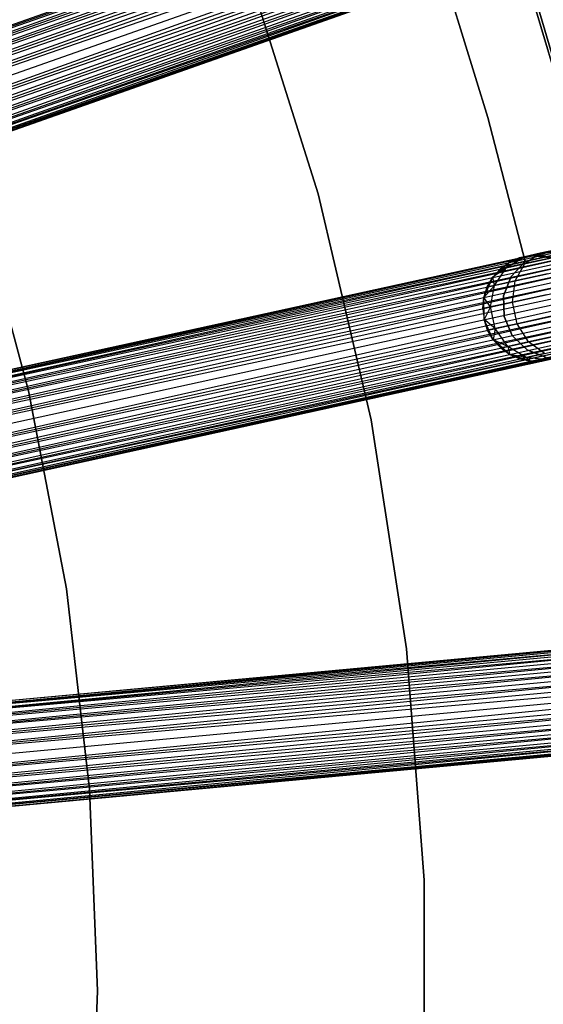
# Model space of a CAD drawing. Extents: x -102 to 102, y -101 to 102.
# Tile 396 of 481: x 49 to 59, y 0 to 18. Entities that reach past the tile are written whole.
import ezdxf

# ---------------------------------------------------------------- set-up
doc = ezdxf.new("R2010")
doc.units = 0
doc.header["$LTSCALE"] = 25.4
doc.layers.get('0').update_dxf_attribs({"linetype": 'CONTINUOUS'})

# ---------------------------------------------------------------- blocks, each defined once
blk = doc.blocks.new('NL2500011659_STL')
at = {"color": 0}
for p, q in [((40.53, 15.205, -8), (75.758, 27.709, -7.809)), ((40.53, 15.205, -8), (75.758, 27.709, -7.809)), ((40.53, 15.205, -7), (75.786, 27.629, -7)), ((40.53, 15.205, -7), (75.786, 27.629, -7)), ((75.827, 27.513, -8.169), (40.53, 15.205, -8)), ((75.827, 27.513, -8.169), (40.53, 15.205, -8)), ((75.786, 27.629, -7), (40.571, 15.089, -6.831)), ((75.786, 27.629, -7), (40.571, 15.089, -6.831)), ((40.571, 15.089, -8.169), (75.827, 27.513, -8.169)), ((40.571, 15.089, -8.169), (75.827, 27.513, -8.169)), ((40.622, 14.943, -8.309), (75.827, 27.513, -8.169)), ((40.622, 14.943, -8.309), (75.827, 27.513, -8.169)), ((40.571, 15.089, -6.831), (75.878, 27.367, -6.691)), ((40.571, 15.089, -6.831), (75.878, 27.367, -6.691)), ((40.622, 14.943, -6.691), (75.878, 27.367, -6.691)), ((40.622, 14.943, -6.691), (75.878, 27.367, -6.691)), ((75.878, 27.367, -6.691), (40.683, 14.772, -6.586)), ((75.878, 27.367, -6.691), (40.683, 14.772, -6.586)), ((75.939, 27.196, -8.414), (40.622, 14.943, -8.309)), ((75.939, 27.196, -8.414), (40.622, 14.943, -8.309)), ((40.683, 14.772, -8.414), (75.939, 27.196, -8.414)), ((40.683, 14.772, -8.414), (75.939, 27.196, -8.414)), ((40.749, 14.585, -8.478), (75.939, 27.196, -8.414)), ((40.749, 14.585, -8.478), (75.939, 27.196, -8.414)), ((40.683, 14.772, -6.586), (76.005, 27.008, -6.522)), ((40.683, 14.772, -6.586), (76.005, 27.008, -6.522)), ((40.749, 14.585, -6.522), (76.005, 27.008, -6.522)), ((40.749, 14.585, -6.522), (76.005, 27.008, -6.522)), ((40.749, 14.585, -8.478), (76.074, 26.812, -8.5)), ((40.749, 14.585, -8.478), (76.074, 26.812, -8.5)), ((40.818, 14.388, -6.5), (76.074, 26.812, -6.5)), ((40.818, 14.388, -6.5), (76.074, 26.812, -6.5)), ((40.818, 14.388, -8.5), (76.074, 26.812, -8.5)), ((40.818, 14.388, -8.5), (76.074, 26.812, -8.5)), ((40.887, 14.192, -8.478), (76.074, 26.812, -8.5)), ((40.887, 14.192, -8.478), (76.074, 26.812, -8.5)), ((40.887, 14.192, -6.522), (76.143, 26.616, -6.522)), ((40.887, 14.192, -6.522), (76.143, 26.616, -6.522)), ((76.143, 26.616, -6.522), (40.953, 14.005, -6.586)), ((76.143, 26.616, -6.522), (40.953, 14.005, -6.586)), ((76.209, 26.429, -8.414), (40.887, 14.192, -8.478)), ((76.209, 26.429, -8.414), (40.887, 14.192, -8.478)), ((40.953, 14.005, -8.414), (76.209, 26.429, -8.414)), ((40.953, 14.005, -8.414), (76.209, 26.429, -8.414)), ((41.013, 13.834, -8.309), (76.209, 26.429, -8.414)), ((41.013, 13.834, -8.309), (76.209, 26.429, -8.414)), ((40.953, 14.005, -6.586), (76.269, 26.258, -6.691)), ((40.953, 14.005, -6.586), (76.269, 26.258, -6.691)), ((41.013, 13.834, -6.691), (76.269, 26.258, -6.691)), ((41.013, 13.834, -6.691), (76.269, 26.258, -6.691)), ((76.269, 26.258, -6.691), (41.065, 13.688, -6.831)), ((76.269, 26.258, -6.691), (41.065, 13.688, -6.831)), ((76.321, 26.111, -8.169), (41.013, 13.834, -8.309)), ((76.321, 26.111, -8.169), (41.013, 13.834, -8.309)), ((41.065, 13.688, -8.169), (76.321, 26.111, -8.169)), ((41.065, 13.688, -8.169), (76.321, 26.111, -8.169)), ((41.065, 13.688, -6.831), (76.362, 25.995, -7)), ((41.065, 13.688, -6.831), (76.362, 25.995, -7)), ((41.106, 13.572, -8), (76.321, 26.111, -8.169)), ((41.106, 13.572, -8), (76.321, 26.111, -8.169)), ((41.106, 13.572, -7), (76.362, 25.995, -7)), ((41.106, 13.572, -7), (76.362, 25.995, -7)), ((76.362, 25.995, -7), (41.134, 13.491, -7.191)), ((76.362, 25.995, -7), (41.134, 13.491, -7.191)), ((76.39, 25.915, -7.809), (41.106, 13.572, -8)), ((76.39, 25.915, -7.809), (41.106, 13.572, -8)), ((41.134, 13.491, -7.809), (76.39, 25.915, -7.809)), ((41.134, 13.491, -7.809), (76.39, 25.915, -7.809)), ((41.134, 13.491, -7.191), (76.404, 25.874, -7.395)), ((41.134, 13.491, -7.191), (76.404, 25.874, -7.395)), ((41.148, 13.45, -7.605), (76.39, 25.915, -7.809)), ((41.148, 13.45, -7.605), (76.39, 25.915, -7.809)), ((76.404, 25.874, -7.395), (41.148, 13.45, -7.605)), ((41.148, 13.45, -7.395), (76.404, 25.874, -7.395)), ((76.404, 25.874, -7.395), (41.148, 13.45, -7.605)), ((41.148, 13.45, -7.395), (76.404, 25.874, -7.395)), ((60.033, 15.347, -316), (58.718, 19.79, -316)), ((58.718, 19.79, -315), (60.033, 15.347, -315)), ((60.033, 15.347, -316), (58.718, 19.79, -316)), ((58.718, 19.79, -315), (60.033, 15.347, -315)), ((58.768, 19.798, -308.5), (60.097, 15.298, -308.5)), ((60.097, 15.298, -318), (58.768, 19.798, -318)), ((60.097, 15.298, -318), (58.768, 19.798, -318)), ((58.768, 19.798, -308.5), (60.097, 15.298, -308.5)), ((54.978, 15.098, -314), (53.66, 19.261, -314)), ((53.66, 19.261, -312), (54.978, 15.098, -312)), ((53.66, 19.261, -312), (54.978, 15.098, -312)), ((54.978, 15.098, -314), (53.66, 19.261, -314)), ((57.346, 19.214, -312), (58.175, 16.536, -312)), ((58.175, 16.536, -314), (57.346, 19.214, -314)), ((58.175, 16.536, -314), (57.346, 19.214, -314)), ((57.346, 19.214, -312), (58.175, 16.536, -312)), ((42.065, 10.237, -7.395), (78.58, 18.234, -7.395)), ((42.065, 10.237, -7.605), (78.58, 18.234, -7.395)), ((42.065, 10.237, -7.605), (78.58, 18.234, -7.395)), ((42.065, 10.237, -7.395), (78.58, 18.234, -7.395)), ((78.589, 18.191, -7.809), (42.065, 10.237, -7.605)), ((78.589, 18.191, -7.809), (42.065, 10.237, -7.605)), ((78.58, 18.234, -7.395), (42.074, 10.194, -7.191)), ((78.58, 18.234, -7.395), (42.074, 10.194, -7.191)), ((42.074, 10.194, -7.809), (78.589, 18.191, -7.809)), ((42.074, 10.194, -7.809), (78.589, 18.191, -7.809)), ((42.092, 10.111, -8), (78.589, 18.191, -7.809)), ((42.092, 10.111, -8), (78.589, 18.191, -7.809)), ((42.074, 10.194, -7.191), (78.608, 18.108, -7)), ((42.074, 10.194, -7.191), (78.608, 18.108, -7)), ((42.092, 10.111, -7), (78.608, 18.108, -7)), ((42.092, 10.111, -7), (78.608, 18.108, -7)), ((78.634, 17.988, -8.169), (42.092, 10.111, -8)), ((78.634, 17.988, -8.169), (42.092, 10.111, -8)), ((78.608, 18.108, -7), (42.118, 9.991, -6.831)), ((78.608, 18.108, -7), (42.118, 9.991, -6.831)), ((42.118, 9.991, -8.169), (78.634, 17.988, -8.169)), ((42.118, 9.991, -8.169), (78.634, 17.988, -8.169)), ((42.152, 9.839, -8.309), (78.634, 17.988, -8.169)), ((42.152, 9.839, -8.309), (78.634, 17.988, -8.169)), ((42.118, 9.991, -6.831), (78.667, 17.836, -6.691)), ((42.118, 9.991, -6.831), (78.667, 17.836, -6.691)), ((42.152, 9.839, -6.691), (78.667, 17.836, -6.691)), ((42.152, 9.839, -6.691), (78.667, 17.836, -6.691)), ((78.667, 17.836, -6.691), (42.19, 9.663, -6.586)), ((78.667, 17.836, -6.691), (42.19, 9.663, -6.586)), ((78.706, 17.66, -8.414), (42.152, 9.839, -8.309)), ((78.706, 17.66, -8.414), (42.152, 9.839, -8.309)), ((42.19, 9.663, -8.414), (78.706, 17.66, -8.414)), ((42.19, 9.663, -8.414), (78.706, 17.66, -8.414)), ((42.233, 9.468, -8.478), (78.706, 17.66, -8.414)), ((42.233, 9.468, -8.478), (78.706, 17.66, -8.414)), ((42.19, 9.663, -6.586), (78.748, 17.465, -6.522)), ((42.19, 9.663, -6.586), (78.748, 17.465, -6.522)), ((42.233, 9.468, -6.522), (78.748, 17.465, -6.522)), ((42.233, 9.468, -6.522), (78.748, 17.465, -6.522)), ((42.233, 9.468, -8.478), (78.793, 17.262, -8.5)), ((42.233, 9.468, -8.478), (78.793, 17.262, -8.5)), ((42.277, 9.265, -6.5), (78.793, 17.262, -6.5)), ((42.277, 9.265, -6.5), (78.793, 17.262, -6.5)), ((42.277, 9.265, -8.5), (78.793, 17.262, -8.5)), ((42.277, 9.265, -8.5), (78.793, 17.262, -8.5)), ((42.322, 9.062, -8.478), (78.793, 17.262, -8.5)), ((42.322, 9.062, -8.478), (78.793, 17.262, -8.5)), ((42.322, 9.062, -6.522), (78.837, 17.059, -6.522)), ((42.322, 9.062, -6.522), (78.837, 17.059, -6.522)), ((78.837, 17.059, -6.522), (42.364, 8.868, -6.586)), ((78.837, 17.059, -6.522), (42.364, 8.868, -6.586)), ((78.88, 16.865, -8.414), (42.322, 9.062, -8.478)), ((78.88, 16.865, -8.414), (42.322, 9.062, -8.478)), ((42.364, 8.868, -8.414), (78.88, 16.865, -8.414)), ((42.364, 8.868, -8.414), (78.88, 16.865, -8.414)), ((42.403, 8.691, -8.309), (78.88, 16.865, -8.414)), ((42.403, 8.691, -8.309), (78.88, 16.865, -8.414)), ((42.364, 8.868, -6.586), (78.919, 16.688, -6.691)), ((42.364, 8.868, -6.586), (78.919, 16.688, -6.691)), ((42.403, 8.691, -6.691), (78.919, 16.688, -6.691)), ((42.403, 8.691, -6.691), (78.919, 16.688, -6.691)), ((78.952, 16.536, -8.169), (42.403, 8.691, -8.309)), ((78.952, 16.536, -8.169), (42.403, 8.691, -8.309)), ((78.919, 16.688, -6.691), (42.436, 8.539, -6.831)), ((78.919, 16.688, -6.691), (42.436, 8.539, -6.831)), ((42.436, 8.539, -8.169), (78.952, 16.536, -8.169)), ((42.436, 8.539, -8.169), (78.952, 16.536, -8.169)), ((42.463, 8.419, -8), (78.952, 16.536, -8.169)), ((42.463, 8.419, -8), (78.952, 16.536, -8.169)), ((58.175, 16.536, -312), (58.175, 16.536, -314)), ((58.175, 16.536, -312), (58.879, 13.823, -312)), ((58.879, 13.823, -314), (58.175, 16.536, -314)), ((58.175, 16.536, -312), (58.175, 16.536, -314)), ((58.879, 13.823, -314), (58.175, 16.536, -314)), ((58.175, 16.536, -312), (58.879, 13.823, -312)), ((42.436, 8.539, -6.831), (78.978, 16.416, -7)), ((42.436, 8.539, -6.831), (78.978, 16.416, -7)), ((42.463, 8.419, -7), (78.978, 16.416, -7)), ((42.463, 8.419, -7), (78.978, 16.416, -7)), ((78.996, 16.333, -7.809), (42.463, 8.419, -8)), ((78.996, 16.333, -7.809), (42.463, 8.419, -8)), ((78.978, 16.416, -7), (42.481, 8.336, -7.191)), ((78.978, 16.416, -7), (42.481, 8.336, -7.191)), ((42.481, 8.336, -7.809), (78.996, 16.333, -7.809)), ((42.481, 8.336, -7.809), (78.996, 16.333, -7.809)), ((42.49, 8.294, -7.605), (78.996, 16.333, -7.809)), ((42.49, 8.294, -7.605), (78.996, 16.333, -7.809)), ((42.481, 8.336, -7.191), (79.006, 16.291, -7.395)), ((42.481, 8.336, -7.191), (79.006, 16.291, -7.395)), ((79.006, 16.291, -7.395), (42.49, 8.294, -7.605)), ((42.49, 8.294, -7.395), (79.006, 16.291, -7.395)), ((79.006, 16.291, -7.395), (42.49, 8.294, -7.605)), ((42.49, 8.294, -7.395), (79.006, 16.291, -7.395)), ((49.52, 11.392, -308.5), (48.53, 15.059, -308.5)), ((48.53, 15.059, -315), (49.52, 11.392, -315)), ((49.52, 11.392, -308.5), (48.53, 15.059, -308.5)), ((48.53, 15.059, -315), (49.52, 11.392, -315)), ((55.973, 10.846, -314), (54.978, 15.098, -314)), ((54.978, 15.098, -312), (55.973, 10.846, -312)), ((54.978, 15.098, -312), (55.973, 10.846, -312)), ((54.978, 15.098, -312), (54.978, 15.098, -314)), ((55.973, 10.846, -314), (54.978, 15.098, -314)), ((54.978, 15.098, -312), (54.978, 15.098, -314)), ((58.525, 13.71, -308.727), (58.865, 13.916, -308.85)), ((58.525, 13.71, -308.727), (58.865, 13.916, -308.85)), ((58.574, 13.808, -314), (58.968, 13.939, -314)), ((58.574, 13.808, -314), (58.968, 13.939, -314)), ((58.865, 13.916, -308.85), (58.574, 13.808, -309.5)), ((58.865, 13.916, -308.85), (58.574, 13.808, -309.5)), ((58.764, 13.894, -309.5), (58.968, 13.939, -314)), ((58.764, 13.894, -309.5), (58.968, 13.939, -314)), ((58.865, 13.916, -308.85), (58.764, 13.894, -309.5)), ((58.865, 13.916, -308.85), (58.764, 13.894, -309.5)), ((59.157, 13.98, -308.263), (58.865, 13.916, -308.85)), ((59.157, 13.98, -308.263), (58.865, 13.916, -308.85)), ((58.865, 13.916, -308.85), (59.258, 13.958, -308.977)), ((58.865, 13.916, -308.85), (59.258, 13.958, -308.977)), ((59.178, 13.94, -309.5), (58.865, 13.916, -308.85)), ((59.178, 13.94, -309.5), (58.865, 13.916, -308.85)), ((58.968, 13.939, -309.5), (58.865, 13.916, -308.85)), ((58.968, 13.939, -309.5), (58.865, 13.916, -308.85)), ((58.872, 13.786, -308.031), (59.157, 13.98, -308.263)), ((58.872, 13.786, -308.031), (59.157, 13.98, -308.263)), ((59.178, 13.94, -309.5), (58.968, 13.939, -309.5)), ((58.968, 13.939, -314), (59.178, 13.94, -309.5)), ((59.178, 13.94, -309.5), (58.968, 13.939, -309.5)), ((58.968, 13.939, -314), (59.178, 13.94, -309.5)), ((58.968, 13.939, -314), (59.382, 13.898, -314)), ((58.968, 13.939, -309.5), (58.968, 13.939, -314)), ((58.968, 13.939, -314), (59.382, 13.898, -314)), ((58.968, 13.939, -309.5), (58.968, 13.939, -314)), ((59.612, 14.08, -307.797), (59.157, 13.98, -308.263)), ((59.612, 14.08, -307.797), (59.157, 13.98, -308.263)), ((59.157, 13.98, -308.263), (59.493, 14.009, -308.506)), ((59.157, 13.98, -308.263), (59.493, 14.009, -308.506)), ((59.178, 13.94, -309.5), (59.258, 13.958, -308.977)), ((59.178, 13.94, -309.5), (59.258, 13.958, -308.977)), ((59.382, 13.898, -309.5), (59.178, 13.94, -309.5)), ((59.178, 13.94, -309.5), (59.382, 13.898, -314)), ((59.178, 13.94, -309.5), (59.382, 13.898, -314)), ((59.382, 13.898, -309.5), (59.178, 13.94, -309.5)), ((58.267, 13.528, -314), (58.574, 13.808, -314)), ((58.267, 13.528, -314), (58.574, 13.808, -314)), ((58.574, 13.808, -309.5), (58.405, 13.684, -309.5)), ((58.405, 13.684, -309.5), (58.574, 13.808, -314)), ((58.405, 13.684, -309.5), (58.574, 13.808, -314)), ((58.574, 13.808, -309.5), (58.405, 13.684, -309.5)), ((58.525, 13.71, -308.727), (58.574, 13.808, -309.5)), ((58.525, 13.71, -308.727), (58.574, 13.808, -309.5)), ((58.872, 13.786, -308.031), (58.525, 13.71, -308.727)), ((58.872, 13.786, -308.031), (58.525, 13.71, -308.727)), ((58.764, 13.894, -309.5), (58.574, 13.808, -309.5)), ((58.574, 13.808, -314), (58.764, 13.894, -309.5)), ((58.764, 13.894, -309.5), (58.574, 13.808, -309.5)), ((58.574, 13.808, -314), (58.764, 13.894, -309.5)), ((58.574, 13.808, -309.5), (58.574, 13.808, -314)), ((58.574, 13.808, -309.5), (58.574, 13.808, -314)), ((58.879, 13.823, -312), (58.611, 13.542, -312)), ((58.611, 13.542, -314), (58.879, 13.823, -314)), ((58.611, 13.542, -314), (58.879, 13.823, -314)), ((58.879, 13.823, -312), (58.611, 13.542, -312)), ((58.687, 13.461, -307.849), (58.872, 13.786, -308.031)), ((58.687, 13.461, -307.849), (58.872, 13.786, -308.031)), ((59.412, 13.904, -307.477), (58.872, 13.786, -308.031)), ((59.412, 13.904, -307.477), (58.872, 13.786, -308.031)), ((58.879, 13.823, -312), (58.879, 13.823, -314)), ((58.879, 13.823, -312), (58.879, 13.823, -314)), ((58.525, 13.71, -308.727), (58.267, 13.528, -309.5)), ((58.525, 13.71, -308.727), (58.267, 13.528, -309.5)), ((58.405, 13.684, -309.5), (58.267, 13.528, -309.5)), ((58.267, 13.528, -314), (58.405, 13.684, -309.5)), ((58.405, 13.684, -309.5), (58.267, 13.528, -309.5)), ((58.267, 13.528, -314), (58.405, 13.684, -309.5)), ((58.297, 13.375, -308.632), (58.525, 13.71, -308.727)), ((58.297, 13.375, -308.632), (58.525, 13.71, -308.727)), ((58.525, 13.71, -308.727), (58.405, 13.684, -309.5)), ((58.525, 13.71, -308.727), (58.405, 13.684, -309.5)), ((58.611, 13.542, -312), (58.47, 13.18, -312)), ((58.47, 13.18, -314), (58.611, 13.542, -314)), ((58.47, 13.18, -314), (58.611, 13.542, -314)), ((58.611, 13.542, -312), (58.47, 13.18, -312)), ((58.611, 13.542, -312), (58.611, 13.542, -314)), ((58.611, 13.542, -312), (58.611, 13.542, -314)), ((59.294, 13.594, -307.227), (58.687, 13.461, -307.849)), ((59.294, 13.594, -307.227), (58.687, 13.461, -307.849)), ((58.1, 13.147, -314), (58.267, 13.528, -314)), ((58.1, 13.147, -314), (58.267, 13.528, -314)), ((58.297, 13.375, -308.632), (58.1, 13.147, -309.5)), ((58.297, 13.375, -308.632), (58.1, 13.147, -309.5)), ((58.267, 13.528, -309.5), (58.163, 13.346, -309.5)), ((58.163, 13.346, -309.5), (58.267, 13.528, -314)), ((58.163, 13.346, -309.5), (58.267, 13.528, -314)), ((58.267, 13.528, -309.5), (58.163, 13.346, -309.5)), ((58.297, 13.375, -308.632), (58.163, 13.346, -309.5)), ((58.297, 13.375, -308.632), (58.163, 13.346, -309.5)), ((58.222, 12.97, -308.58), (58.297, 13.375, -308.632)), ((58.222, 12.97, -308.58), (58.297, 13.375, -308.632)), ((58.297, 13.375, -308.632), (58.267, 13.528, -309.5)), ((58.297, 13.375, -308.632), (58.267, 13.528, -309.5)), ((58.267, 13.528, -309.5), (58.267, 13.528, -314)), ((58.267, 13.528, -309.5), (58.267, 13.528, -314)), ((58.687, 13.461, -307.849), (58.297, 13.375, -308.632)), ((58.687, 13.461, -307.849), (58.297, 13.375, -308.632)), ((58.635, 13.06, -307.749), (58.687, 13.461, -307.849)), ((58.635, 13.06, -307.749), (58.687, 13.461, -307.849)), ((58.163, 13.346, -309.5), (58.1, 13.147, -309.5)), ((58.1, 13.147, -314), (58.163, 13.346, -309.5)), ((58.163, 13.346, -309.5), (58.1, 13.147, -309.5)), ((58.1, 13.147, -314), (58.163, 13.346, -309.5)), ((58.47, 13.18, -312), (58.47, 13.18, -314)), ((58.47, 13.18, -312), (58.47, 13.18, -314)), ((58.47, 13.18, -312), (58.478, 12.791, -312)), ((58.478, 12.791, -314), (58.47, 13.18, -314)), ((58.478, 12.791, -314), (58.47, 13.18, -314)), ((58.47, 13.18, -312), (58.478, 12.791, -312)), ((59.278, 13.201, -307.091), (58.635, 13.06, -307.749)), ((59.278, 13.201, -307.091), (58.635, 13.06, -307.749)), ((58.1, 13.147, -309.5), (58.079, 12.939, -309.5)), ((58.079, 12.939, -309.5), (58.1, 13.147, -314)), ((58.079, 12.939, -309.5), (58.1, 13.147, -314)), ((58.1, 13.147, -309.5), (58.079, 12.939, -309.5)), ((58.102, 12.731, -314), (58.1, 13.147, -314)), ((58.222, 12.97, -308.58), (58.1, 13.147, -309.5)), ((58.222, 12.97, -308.58), (58.1, 13.147, -309.5)), ((58.102, 12.731, -314), (58.1, 13.147, -314)), ((58.1, 13.147, -309.5), (58.1, 13.147, -314)), ((58.1, 13.147, -309.5), (58.1, 13.147, -314)), ((58.635, 13.06, -307.749), (58.222, 12.97, -308.58)), ((58.635, 13.06, -307.749), (58.222, 12.97, -308.58)), ((58.724, 12.654, -307.749), (58.635, 13.06, -307.749)), ((58.724, 12.654, -307.749), (58.635, 13.06, -307.749)), ((58.222, 12.97, -308.58), (58.079, 12.939, -309.5)), ((58.222, 12.97, -308.58), (58.079, 12.939, -309.5)), ((58.079, 12.939, -309.5), (58.102, 12.731, -309.5)), ((58.079, 12.939, -309.5), (58.102, 12.731, -309.5)), ((58.079, 12.939, -309.5), (58.102, 12.731, -314)), ((58.079, 12.939, -309.5), (58.102, 12.731, -314)), ((58.222, 12.97, -308.58), (58.102, 12.731, -309.5)), ((58.222, 12.97, -308.58), (58.102, 12.731, -309.5)), ((58.311, 12.564, -308.58), (58.222, 12.97, -308.58)), ((58.311, 12.564, -308.58), (58.222, 12.97, -308.58)), ((59.367, 12.795, -307.091), (58.724, 12.654, -307.749)), ((59.367, 12.795, -307.091), (58.724, 12.654, -307.749)), ((58.274, 12.352, -314), (58.102, 12.731, -314)), ((58.311, 12.564, -308.58), (58.102, 12.731, -309.5)), ((58.102, 12.731, -309.5), (58.168, 12.532, -309.5)), ((58.311, 12.564, -308.58), (58.102, 12.731, -309.5)), ((58.274, 12.352, -314), (58.102, 12.731, -314)), ((58.168, 12.532, -309.5), (58.102, 12.731, -314)), ((58.102, 12.731, -309.5), (58.168, 12.532, -309.5)), ((58.102, 12.731, -309.5), (58.102, 12.731, -314)), ((58.168, 12.532, -309.5), (58.102, 12.731, -314)), ((58.102, 12.731, -309.5), (58.102, 12.731, -314)), ((58.724, 12.654, -307.749), (58.311, 12.564, -308.58)), ((58.724, 12.654, -307.749), (58.311, 12.564, -308.58)), ((58.478, 12.791, -312), (58.478, 12.791, -314)), ((58.478, 12.791, -312), (58.478, 12.791, -314)), ((58.478, 12.791, -312), (58.633, 12.435, -312)), ((58.633, 12.435, -314), (58.478, 12.791, -314)), ((58.633, 12.435, -314), (58.478, 12.791, -314)), ((58.478, 12.791, -312), (58.633, 12.435, -312)), ((58.939, 12.312, -307.849), (58.724, 12.654, -307.749)), ((58.939, 12.312, -307.849), (58.724, 12.654, -307.749)), ((58.311, 12.564, -308.58), (58.168, 12.532, -309.5)), ((58.311, 12.564, -308.58), (58.168, 12.532, -309.5)), ((58.168, 12.532, -309.5), (58.274, 12.352, -309.5)), ((58.274, 12.352, -314), (58.168, 12.532, -309.5)), ((58.168, 12.532, -309.5), (58.274, 12.352, -309.5)), ((58.274, 12.352, -314), (58.168, 12.532, -309.5)), ((58.311, 12.564, -308.58), (58.274, 12.352, -309.5)), ((58.311, 12.564, -308.58), (58.274, 12.352, -309.5)), ((58.549, 12.227, -308.632), (58.311, 12.564, -308.58)), ((58.549, 12.227, -308.632), (58.311, 12.564, -308.58)), ((58.633, 12.435, -312), (58.633, 12.435, -314)), ((58.633, 12.435, -312), (58.633, 12.435, -314)), ((58.633, 12.435, -312), (58.912, 12.165, -312)), ((58.912, 12.165, -314), (58.633, 12.435, -314)), ((58.912, 12.165, -314), (58.633, 12.435, -314)), ((58.633, 12.435, -312), (58.912, 12.165, -312)), ((59.546, 12.445, -307.227), (58.939, 12.312, -307.849)), ((59.546, 12.445, -307.227), (58.939, 12.312, -307.849)), ((58.584, 12.076, -314), (58.274, 12.352, -314)), ((58.549, 12.227, -308.632), (58.274, 12.352, -309.5)), ((58.274, 12.352, -309.5), (58.415, 12.198, -309.5)), ((58.549, 12.227, -308.632), (58.274, 12.352, -309.5)), ((58.415, 12.198, -309.5), (58.274, 12.352, -314)), ((58.584, 12.076, -314), (58.274, 12.352, -314)), ((58.415, 12.198, -309.5), (58.274, 12.352, -314)), ((58.274, 12.352, -309.5), (58.415, 12.198, -309.5)), ((58.274, 12.352, -309.5), (58.274, 12.352, -314)), ((58.274, 12.352, -309.5), (58.274, 12.352, -314)), ((58.939, 12.312, -307.849), (58.549, 12.227, -308.632)), ((58.939, 12.312, -307.849), (58.549, 12.227, -308.632)), ((59.242, 12.094, -308.031), (58.939, 12.312, -307.849)), ((59.242, 12.094, -308.031), (58.939, 12.312, -307.849)), ((58.549, 12.227, -308.632), (58.415, 12.198, -309.5)), ((58.549, 12.227, -308.632), (58.415, 12.198, -309.5)), ((58.415, 12.198, -309.5), (58.584, 12.076, -309.5)), ((58.584, 12.076, -314), (58.415, 12.198, -309.5)), ((58.415, 12.198, -309.5), (58.584, 12.076, -309.5)), ((58.584, 12.076, -314), (58.415, 12.198, -309.5)), ((58.896, 12.018, -308.727), (58.549, 12.227, -308.632)), ((58.549, 12.227, -308.632), (58.584, 12.076, -309.5)), ((58.549, 12.227, -308.632), (58.584, 12.076, -309.5)), ((58.896, 12.018, -308.727), (58.549, 12.227, -308.632)), ((58.981, 11.95, -314), (58.584, 12.076, -314)), ((58.896, 12.018, -308.727), (58.584, 12.076, -309.5)), ((58.584, 12.076, -309.5), (58.776, 11.992, -309.5)), ((58.896, 12.018, -308.727), (58.584, 12.076, -309.5)), ((58.776, 11.992, -309.5), (58.584, 12.076, -314)), ((58.981, 11.95, -314), (58.584, 12.076, -314)), ((58.776, 11.992, -309.5), (58.584, 12.076, -314)), ((58.584, 12.076, -309.5), (58.776, 11.992, -309.5)), ((58.584, 12.076, -309.5), (58.584, 12.076, -314)), ((58.584, 12.076, -309.5), (58.584, 12.076, -314)), ((59.242, 12.094, -308.031), (58.896, 12.018, -308.727)), ((59.242, 12.094, -308.031), (58.896, 12.018, -308.727)), ((58.912, 12.165, -312), (58.912, 12.165, -314)), ((58.912, 12.165, -312), (58.912, 12.165, -314)), ((58.912, 12.165, -312), (59.273, 12.021, -312)), ((59.273, 12.021, -314), (58.912, 12.165, -314)), ((59.273, 12.021, -314), (58.912, 12.165, -314)), ((58.912, 12.165, -312), (59.273, 12.021, -312)), ((58.896, 12.018, -308.727), (58.776, 11.992, -309.5)), ((58.896, 12.018, -308.727), (58.776, 11.992, -309.5)), ((58.776, 11.992, -309.5), (58.981, 11.95, -309.5)), ((58.981, 11.95, -314), (58.776, 11.992, -309.5)), ((58.776, 11.992, -309.5), (58.981, 11.95, -309.5)), ((58.981, 11.95, -314), (58.776, 11.992, -309.5)), ((59.29, 11.973, -308.85), (58.896, 12.018, -308.727)), ((58.896, 12.018, -308.727), (58.981, 11.95, -309.5)), ((58.896, 12.018, -308.727), (58.981, 11.95, -309.5)), ((59.29, 11.973, -308.85), (58.896, 12.018, -308.727)), ((59.394, 11.996, -314), (58.981, 11.95, -314)), ((59.394, 11.996, -314), (58.981, 11.95, -314)), ((59.29, 11.973, -308.85), (58.981, 11.95, -309.5)), ((59.29, 11.973, -308.85), (58.981, 11.95, -309.5)), ((58.981, 11.95, -309.5), (59.19, 11.951, -309.5)), ((59.19, 11.951, -309.5), (58.981, 11.95, -314)), ((59.19, 11.951, -309.5), (58.981, 11.95, -314)), ((58.981, 11.95, -309.5), (59.19, 11.951, -309.5)), ((58.981, 11.95, -309.5), (58.981, 11.95, -314)), ((58.981, 11.95, -309.5), (58.981, 11.95, -314)), ((59.394, 11.996, -314), (59.19, 11.951, -309.5)), ((59.394, 11.996, -314), (59.19, 11.951, -309.5)), ((59.29, 11.973, -308.85), (59.19, 11.951, -309.5)), ((59.29, 11.973, -308.85), (59.19, 11.951, -309.5)), ((50.234, 7.66, -308.5), (49.52, 11.392, -308.5)), ((49.52, 11.392, -315), (50.234, 7.66, -315)), ((49.52, 11.392, -308.5), (49.52, 11.392, -315)), ((50.234, 7.66, -308.5), (49.52, 11.392, -308.5)), ((49.52, 11.392, -315), (50.234, 7.66, -315)), ((49.52, 11.392, -308.5), (49.52, 11.392, -315)), ((56.639, 6.531, -314), (55.973, 10.846, -314)), ((55.973, 10.846, -312), (56.639, 6.531, -312)), ((55.973, 10.846, -312), (56.639, 6.531, -312)), ((55.973, 10.846, -312), (55.973, 10.846, -314)), ((56.639, 6.531, -314), (55.973, 10.846, -314)), ((55.973, 10.846, -312), (55.973, 10.846, -314)), ((43.005, 4.992, -7.395), (80.226, 8.441, -7.395)), ((43.005, 4.992, -7.605), (80.226, 8.441, -7.395)), ((43.005, 4.992, -7.605), (80.226, 8.441, -7.395)), ((43.005, 4.992, -7.395), (80.226, 8.441, -7.395)), ((80.23, 8.398, -7.809), (43.005, 4.992, -7.605)), ((80.23, 8.398, -7.809), (43.005, 4.992, -7.605)), ((80.226, 8.441, -7.395), (43.009, 4.948, -7.191)), ((80.226, 8.441, -7.395), (43.009, 4.948, -7.191)), ((43.009, 4.948, -7.809), (80.23, 8.398, -7.809)), ((43.009, 4.948, -7.809), (80.23, 8.398, -7.809)), ((43.016, 4.864, -8), (80.23, 8.398, -7.809)), ((43.016, 4.864, -8), (80.23, 8.398, -7.809)), ((43.009, 4.948, -7.191), (80.238, 8.313, -7)), ((43.009, 4.948, -7.191), (80.238, 8.313, -7)), ((43.016, 4.864, -7), (80.238, 8.313, -7)), ((43.016, 4.864, -7), (80.238, 8.313, -7)), ((80.249, 8.19, -8.169), (43.016, 4.864, -8)), ((80.249, 8.19, -8.169), (43.016, 4.864, -8)), ((80.238, 8.313, -7), (43.028, 4.741, -6.831)), ((80.238, 8.313, -7), (43.028, 4.741, -6.831)), ((43.028, 4.741, -8.169), (80.249, 8.19, -8.169)), ((43.028, 4.741, -8.169), (80.249, 8.19, -8.169)), ((43.042, 4.587, -8.309), (80.249, 8.19, -8.169)), ((43.042, 4.587, -8.309), (80.249, 8.19, -8.169)), ((43.028, 4.741, -6.831), (80.264, 8.036, -6.691)), ((43.028, 4.741, -6.831), (80.264, 8.036, -6.691)), ((43.042, 4.587, -6.691), (80.264, 8.036, -6.691)), ((43.042, 4.587, -6.691), (80.264, 8.036, -6.691)), ((80.264, 8.036, -6.691), (43.059, 4.406, -6.586)), ((80.264, 8.036, -6.691), (43.059, 4.406, -6.586)), ((80.28, 7.856, -8.414), (43.042, 4.587, -8.309)), ((80.28, 7.856, -8.414), (43.042, 4.587, -8.309)), ((43.059, 4.406, -8.414), (80.28, 7.856, -8.414)), ((43.059, 4.406, -8.414), (80.28, 7.856, -8.414)), ((43.077, 4.208, -8.478), (80.28, 7.856, -8.414)), ((43.077, 4.208, -8.478), (80.28, 7.856, -8.414)), ((43.059, 4.406, -6.586), (80.299, 7.658, -6.522)), ((43.059, 4.406, -6.586), (80.299, 7.658, -6.522)), ((43.077, 4.208, -6.522), (80.299, 7.658, -6.522)), ((43.077, 4.208, -6.522), (80.299, 7.658, -6.522)), ((50.666, 3.886, -308.5), (50.234, 7.66, -308.5)), ((50.234, 7.66, -315), (50.666, 3.886, -315)), ((50.234, 7.66, -308.5), (50.234, 7.66, -315)), ((50.666, 3.886, -308.5), (50.234, 7.66, -308.5)), ((50.234, 7.66, -315), (50.666, 3.886, -315)), ((50.234, 7.66, -308.5), (50.234, 7.66, -315)), ((43.077, 4.208, -8.478), (80.318, 7.451, -8.5)), ((43.077, 4.208, -8.478), (80.318, 7.451, -8.5)), ((43.096, 4.001, -6.5), (80.318, 7.451, -6.5)), ((43.096, 4.001, -6.5), (80.318, 7.451, -6.5)), ((43.096, 4.001, -8.5), (80.318, 7.451, -8.5)), ((43.096, 4.001, -8.5), (80.318, 7.451, -8.5)), ((43.116, 3.794, -8.478), (80.318, 7.451, -8.5)), ((43.116, 3.794, -8.478), (80.318, 7.451, -8.5)), ((43.116, 3.794, -6.522), (80.337, 7.243, -6.522)), ((43.116, 3.794, -6.522), (80.337, 7.243, -6.522)), ((80.337, 7.243, -6.522), (43.134, 3.596, -6.586)), ((80.337, 7.243, -6.522), (43.134, 3.596, -6.586)), ((80.355, 7.046, -8.414), (43.116, 3.794, -8.478)), ((80.355, 7.046, -8.414), (43.116, 3.794, -8.478)), ((43.134, 3.596, -8.414), (80.355, 7.046, -8.414)), ((43.134, 3.596, -8.414), (80.355, 7.046, -8.414)), ((43.134, 3.596, -6.586), (80.372, 6.865, -6.691)), ((43.134, 3.596, -6.586), (80.372, 6.865, -6.691)), ((43.151, 3.416, -8.309), (80.355, 7.046, -8.414)), ((43.151, 3.416, -8.309), (80.355, 7.046, -8.414)), ((43.151, 3.416, -6.691), (80.372, 6.865, -6.691)), ((43.151, 3.416, -6.691), (80.372, 6.865, -6.691)), ((80.372, 6.865, -6.691), (43.165, 3.261, -6.831)), ((80.372, 6.865, -6.691), (43.165, 3.261, -6.831)), ((80.386, 6.711, -8.169), (43.151, 3.416, -8.309)), ((80.386, 6.711, -8.169), (43.151, 3.416, -8.309)), ((43.165, 3.261, -8.169), (80.386, 6.711, -8.169)), ((43.165, 3.261, -8.169), (80.386, 6.711, -8.169)), ((43.176, 3.139, -8), (80.386, 6.711, -8.169)), ((43.176, 3.139, -8), (80.386, 6.711, -8.169)), ((43.165, 3.261, -6.831), (80.398, 6.588, -7)), ((43.165, 3.261, -6.831), (80.398, 6.588, -7)), ((43.176, 3.139, -7), (80.398, 6.588, -7)), ((43.176, 3.139, -7), (80.398, 6.588, -7)), ((80.406, 6.504, -7.809), (43.176, 3.139, -8)), ((80.406, 6.504, -7.809), (43.176, 3.139, -8)), ((80.398, 6.588, -7), (43.184, 3.054, -7.191)), ((80.398, 6.588, -7), (43.184, 3.054, -7.191)), ((43.184, 3.054, -7.809), (80.406, 6.504, -7.809)), ((43.184, 3.054, -7.809), (80.406, 6.504, -7.809)), ((43.188, 3.011, -7.605), (80.406, 6.504, -7.809)), ((43.188, 3.011, -7.605), (80.406, 6.504, -7.809)), ((56.974, 2.177, -314), (56.639, 6.531, -314)), ((56.639, 6.531, -312), (56.974, 2.177, -312)), ((56.639, 6.531, -312), (56.974, 2.177, -312)), ((56.639, 6.531, -312), (56.639, 6.531, -314)), ((56.974, 2.177, -314), (56.639, 6.531, -314)), ((56.639, 6.531, -312), (56.639, 6.531, -314)), ((43.184, 3.054, -7.191), (80.41, 6.46, -7.395)), ((43.184, 3.054, -7.191), (80.41, 6.46, -7.395)), ((80.41, 6.46, -7.395), (43.188, 3.011, -7.605)), ((43.188, 3.011, -7.395), (80.41, 6.46, -7.395)), ((80.41, 6.46, -7.395), (43.188, 3.011, -7.605)), ((43.188, 3.011, -7.395), (80.41, 6.46, -7.395)), ((50.815, 0.09, -308.5), (50.666, 3.886, -308.5)), ((50.666, 3.886, -315), (50.815, 0.09, -315)), ((50.666, 3.886, -308.5), (50.666, 3.886, -315)), ((50.815, 0.09, -308.5), (50.666, 3.886, -308.5)), ((50.666, 3.886, -315), (50.815, 0.09, -315)), ((50.666, 3.886, -308.5), (50.666, 3.886, -315)), ((56.974, -2.189, -314), (56.974, 2.177, -314)), ((56.974, 2.177, -312), (56.974, -2.189, -312)), ((56.974, 2.177, -312), (56.974, -2.189, -312)), ((56.974, 2.177, -312), (56.974, 2.177, -314)), ((56.974, -2.189, -314), (56.974, 2.177, -314)), ((56.974, 2.177, -312), (56.974, 2.177, -314)), ((50.68, -3.706, -308.5), (50.815, 0.09, -308.5)), ((50.815, 0.09, -315), (50.68, -3.706, -315)), ((50.68, -3.706, -308.5), (50.815, 0.09, -308.5)), ((50.815, 0.09, -315), (50.68, -3.706, -315)), ((50.815, 0.09, -308.5), (50.815, 0.09, -315)), ((50.815, 0.09, -308.5), (50.815, 0.09, -315))]:
    blk.add_line(p, q, dxfattribs=at)

msp = doc.modelspace()

# ---------------------------------------------------------------- block references
at = {"color": 0}
msp.add_blockref('NL2500011659_STL', (0, 0), dxfattribs=at)

doc.saveas('drawing.dxf')
